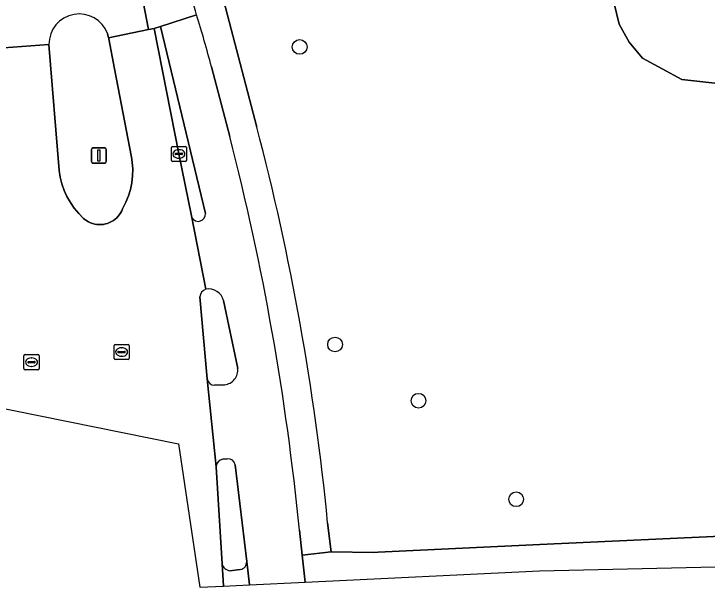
# Model space of a CAD drawing. Extents: x 162026 to 163502, y 387295 to 388169.
# Drawn here: x 162965.05 to 163011.13, y 387308.88 to 387346.99 of the extents above; entities that cross this region are included whole.
import ezdxf

# ---------------------------------------------------------------- set-up
doc = ezdxf.new("R2010")
doc.units = 0
for name, color, linetype in [('IMGEO_Berm_groen', 7, 'Continuous'), ('IMGEO_Boom', 7, 'Continuous'), ('IMGEO_Fietspad_gesloten', 7, 'Continuous'), ('IMGEO_Groenvoorziening', 7, 'Continuous'), ('IMGEO_Kolk', 7, 'Continuous'), ('IMGEO_Lichtmast', 7, 'Continuous'), ('IMGEO_Rijbaan_lokaal_gesloten', 7, 'Continuous'), ('IMGEO_Rijbaan_lokaal_open', 7, 'Continuous'), ('IMGEO_Rioolput', 7, 'Continuous'), ('IMGEO_Verkeerseiland_gesloten', 7, 'Continuous'), ('IMGEO_Verkeerseiland_groen', 7, 'Continuous'), ('IMGEO_Verkeerseiland_open', 7, 'Continuous'), ('IMGEO_Voetpad_halfverhard', 7, 'Continuous'), ('IMGEO_Voetpad_onverhard', 7, 'Continuous'), ('IMGEO_Voetpad_open', 7, 'Continuous')]:
    doc.layers.add(name, color=color, linetype=linetype)

msp = doc.modelspace()

# ---------------------------------------------------------------- linework, layer by layer
at = {"layer": 'IMGEO_Berm_groen'}
for points in [[(162979.239, 387317.397), (162978.943, 387317.378)], [(162978.494, 387316.864), (162978.887, 387310.431)], [(162980.527, 387310.587), (162979.765, 387317.011)], [(162979.416, 387309.967), (162980.103, 387310.041)]]:
    msp.add_lwpolyline(points, dxfattribs=at)
for centre, radius, start, end in [((162979.026, 387316.853), 0.532, 98.9565, 178.7665), ((162979.304, 387316.934), 0.467, 9.4764, 97.9781), ((162979.485, 387310.579), 0.616, 193.9293, 263.561), ((162979.996, 387310.562), 0.531, 281.5992, 2.7381)]:
    msp.add_arc(centre, radius, start, end, dxfattribs=at)
at = {"layer": 'IMGEO_Boom'}
for centre in [(162984.048, 387344.791), (162986.401, 387325.008), (162991.948, 387321.27), (162998.439, 387314.718)]:
    msp.add_circle(centre, 0.489, dxfattribs=at)
at = {"layer": 'IMGEO_Fietspad_gesloten'}
for points in [[(162977.201, 387346.924), (162974.8, 387346.142), (162977.78, 387333.721)], [(162979.4, 387338.83), (162978.184, 387343.47)], [(162976.85, 387333.56), (162977.809, 387328.685)], [(162978.997, 387327.934), (162979.928, 387323.419)], [(162977.906, 387322.716), (162978.494, 387316.864)], [(162979.061, 387322.334), (162978.388, 387322.297)], [(162978.943, 387317.378), (162979.239, 387317.397)], [(162979.765, 387317.011), (162980.527, 387310.587), (162980.709, 387309.033), (162984.422, 387309.21)], [(162984.422, 387309.21), (162984.219, 387310.995), (162984.03, 387312.659)]]:
    msp.add_lwpolyline(points, dxfattribs=at)
for centre, radius, start, end in [((162887.651, 387319.571), 93.635, 14.78743, 16.98502), ((162813.241, 387295.939), 171.606, 5.59131, 14.47386), ((162977.311, 387333.663), 0.472, 192.5957, 7.0475), ((162977.984, 387327.647), 1.053, 15.817, 99.5846), ((162978.969, 387323.296), 0.966, 275.4361, 7.3087), ((162978.383, 387322.777), 0.481, 187.353, 270.6465), ((162979.026, 387316.853), 0.532, 98.9565, 178.7665), ((162979.304, 387316.934), 0.467, 9.4764, 97.9781)]:
    msp.add_arc(centre, radius, start, end, dxfattribs=at)
at = {"layer": 'IMGEO_Groenvoorziening'}
for points in [[(162985.909, 387313.162), (162986.142, 387311.229), (162988.961, 387311.178), (162989.261, 387311.198), (163000, 387311.702), (163012.037, 387312.267), (163025.582, 387312.444), (163033.299, 387312.23), (163034.894, 387311.955), (163040.697, 387319.389), (163052.994, 387332.913), (163056.345, 387336.864), (163064.924, 387347.501), (163070.864, 387354.504), (163076.148, 387359.569), (163083.376, 387365.34), (163090.658, 387370.628), (163099.816, 387376.59), (163107.545, 387380.821), (163105.482, 387388.282), (163099.28, 387410.719), (163095.923, 387422.216), (163092.878, 387430.672), (163087.897, 387442.606)], [(162966.673, 387414.193), (162972.117, 387377.253), (162973.472, 387370.304), (162974.416, 387366.334), (162976.798, 387356.312), (162981.198, 387339.458)], [(162976.974, 387390.407), (162981.189, 387371.715), (162981.58, 387370.83), (162982.489, 387369.451), (162983.047, 387368.84), (162984.337, 387367.809), (162985.056, 387367.4), (162986.602, 387366.818), (162988.235, 387366.571), (162989.062, 387366.576), (162998.279, 387366.037), (162998.763, 387365.931), (162999.306, 387365.696), (163000.358, 387364.865), (163001.207, 387363.137), (163005.281, 387346.301), (163005.94, 387345.106), (163006.828, 387344.051), (163009.456, 387342.626), (163035.274, 387339.739)], [(163005.281, 387346.301), (163001.207, 387363.137), (163000.358, 387364.865), (162999.306, 387365.696), (162998.763, 387365.931), (162998.279, 387366.037), (162989.062, 387366.576), (162988.235, 387366.571), (162986.602, 387366.818), (162985.056, 387367.4), (162984.337, 387367.809), (162983.047, 387368.84), (162982.489, 387369.451), (162981.58, 387370.83), (162981.189, 387371.715), (162976.974, 387390.407)], [(163035.274, 387339.739), (163009.456, 387342.626), (163006.828, 387344.051), (163005.94, 387345.106), (163005.281, 387346.301)]]:
    msp.add_lwpolyline(points, dxfattribs=at)
msp.add_arc((162819.689, 387296.953), 167.008, 5.56952, 14.74437, dxfattribs=at)
at = {"layer": 'IMGEO_Kolk'}
for p, q in [((162975.523, 387337.249), (162975.523, 387338.101)), ((162975.598, 387338.175), (162976.45, 387338.175)), ((162976.011, 387337.955), (162976.036, 387337.955)), ((162976.524, 387338.101), (162976.524, 387337.249)), ((162975.782, 387337.669), (162975.782, 387337.681)), ((162976.22, 387337.632), (162975.822, 387337.632)), ((162975.825, 387337.718), (162976.223, 387337.718)), ((162976.266, 387337.681), (162976.266, 387337.669)), ((162976.45, 387337.175), (162975.598, 387337.175)), ((162976.034, 387337.395), (162976.009, 387337.395))]:
    msp.add_line(p, q, dxfattribs=at)
for points in [[(162975.523, 387337.249), (162975.523, 387338.101)], [(162975.598, 387338.175), (162976.45, 387338.175)], [(162976.524, 387338.101), (162976.524, 387337.249)], [(162976.45, 387337.175), (162975.598, 387337.175)]]:
    msp.add_lwpolyline(points, dxfattribs=at)
for centre, radius, start, end in [((162975.6, 387338.099), 0.0765, 91.552, 178.448), ((162975.6, 387338.099), 0.0765, 91.552, 178.448), ((162976.448, 387338.099), 0.0765, 1.552, 88.448), ((162976.448, 387338.099), 0.0765, 1.552, 88.448), ((162975.822, 387337.678), 0.0403, 85.8775, 175.7526), ((162975.819, 387337.668), 0.0366, 178.938, 274.7102), ((162976.223, 387337.675), 0.043, 264.8664, 352.4533), ((162976.227, 387337.68), 0.0386, 1.7309, 96.639), ((162975.6, 387337.251), 0.0765, 181.552, 268.448), ((162975.6, 387337.251), 0.0765, 181.552, 268.448), ((162976.448, 387337.251), 0.0765, 271.552, 358.448), ((162976.448, 387337.251), 0.0765, 271.552, 358.448)]:
    msp.add_arc(centre, radius, start, end, dxfattribs=at)
for centre, major_axis, ratio, start_param, end_param in [((162976.01, 387337.675), (-0.387, 0.002), 0.722429, 4.712389, 7.853982), ((162976.035, 387337.675), (-0.39, 0.002), 0.717154, 1.570796, 4.712389)]:
    msp.add_ellipse(centre, major_axis=major_axis, ratio=ratio, start_param=start_param, end_param=end_param, dxfattribs=at)
at = {"layer": 'IMGEO_Lichtmast'}
for p, q in [((162970.204, 387337.173), (162970.204, 387337.973)), ((162970.204, 387337.973), (162970.204, 387337.173)), ((162970.304, 387338.073), (162971.094, 387338.073)), ((162971.094, 387338.073), (162970.304, 387338.073)), ((162971.194, 387337.973), (162971.194, 387337.173)), ((162971.194, 387337.173), (162971.194, 387337.973)), ((162971.094, 387337.073), (162970.304, 387337.073)), ((162970.304, 387337.073), (162971.094, 387337.073))]:
    msp.add_line(p, q, dxfattribs=at)
msp.add_lwpolyline([(162970.624, 387337.948), (162970.774, 387337.948), (162970.774, 387337.198), (162970.624, 387337.198), (162970.624, 387337.948)], dxfattribs=at)
for centre, start, end in [((162970.304, 387337.973), 90, 180), ((162970.304, 387337.973), 90, 180), ((162971.094, 387337.973), 0, 90), ((162971.094, 387337.973), 360, 90), ((162970.304, 387337.173), 180, 270), ((162970.304, 387337.173), 180, 270), ((162971.094, 387337.173), 270, 0), ((162971.094, 387337.173), 270, 0)]:
    msp.add_arc(centre, 0.1, start, end, dxfattribs=at)
at = {"layer": 'IMGEO_Rijbaan_lokaal_gesloten'}
for points in [[(162953.041, 387437.934), (162954.207, 387429.666), (162955.012, 387425.12), (162955.623, 387420.31), (162957.511, 387407.91), (162956.124, 387407.698), (162956.419, 387405.523), (162959.613, 387383.987), (162959.701, 387383.369), (162961.051, 387383.567), (162962.204, 387375.387), (162962.857, 387369.757), (162964.382, 387344.737), (162967.383, 387344.946)], [(162962.243, 387420.731), (162961.922, 387422.862), (162960.393, 387422.636), (162962.535, 387408.685), (162966.572, 387381.602), (162967.88, 387372.906), (162968.425, 387370.612), (162969.189, 387367.062), (162970.172, 387363.184), (162971.209, 387358.979), (162972.3, 387354.282), (162973.063, 387350.805), (162974.007, 387345.944), (162974.389, 387346.022), (162974.8, 387346.142), (162977.201, 387346.924)], [(162971.277, 387345.685), (162971.35, 387345.404), (162974.007, 387345.944), (162973.063, 387350.805), (162972.3, 387354.282), (162971.209, 387358.979), (162970.172, 387363.184), (162969.189, 387367.062), (162968.425, 387370.612), (162967.88, 387372.906), (162966.572, 387381.602), (162962.535, 387408.685), (162960.393, 387422.636)]]:
    msp.add_lwpolyline(points, dxfattribs=at)
for centre, radius, start, end in [((162869.087, 387314.233), 112.948, 16.82422, 19.14115), ((162969.395, 387344.964), 2.012, 99.7295, 180.5074), ((162969.423, 387345.008), 1.974, 20.0644, 100.7462)]:
    msp.add_arc(centre, radius, start, end, dxfattribs=at)
at = {"layer": 'IMGEO_Rijbaan_lokaal_open'}
for points in [[(162977.809, 387328.685), (162976.85, 387333.56), (162976.024, 387337.675), (162974.389, 387346.022), (162974.007, 387345.944), (162971.35, 387345.404), (162971.358, 387345.374), (162971.372, 387345.321), (162971.741, 387343.339), (162972.878, 387337.456), (162972.926, 387337.118), (162972.955, 387336.666), (162972.943, 387336.213), (162972.89, 387335.764), (162972.798, 387335.321), (162972.666, 387334.887), (162972.497, 387334.468), (162972.29, 387334.065), (162972.279, 387334.035), (162972.224, 387333.902), (162972.157, 387333.774), (162972.079, 387333.653), (162971.99, 387333.54), (162971.892, 387333.434), (162971.784, 387333.339), (162971.668, 387333.253), (162971.546, 387333.177), (162971.417, 387333.113), (162971.282, 387333.061), (162971.144, 387333.021), (162971.002, 387332.993), (162970.859, 387332.979), (162970.715, 387332.977), (162970.571, 387332.988), (162970.429, 387333.012), (162970.29, 387333.048), (162970.154, 387333.097), (162970.024, 387333.157), (162969.899, 387333.229), (162969.781, 387333.312), (162969.688, 387333.394), (162969.365, 387333.716), (162969.072, 387334.066), (162968.811, 387334.44), (162968.585, 387334.836), (162968.395, 387335.251), (162968.243, 387335.681), (162968.13, 387336.123), (162968.057, 387336.573), (162967.383, 387344.946), (162964.382, 387344.737)], [(162942.812, 387328.09), (162942.515, 387325.649), (162952.161, 387324.638), (162952.012, 387323.248), (162975.997, 387318.395), (162977.417, 387308.876), (162978.977, 387308.95)], [(162978.977, 387308.95), (162978.887, 387310.431), (162978.494, 387316.864), (162977.906, 387322.716), (162977.419, 387328.166)]]:
    msp.add_lwpolyline(points, dxfattribs=at)
msp.add_arc((162977.992, 387328.141), 0.574, 108.6134, 177.5409, dxfattribs=at)
at = {"layer": 'IMGEO_Rioolput'}
for p, q in [((162971.789, 387325.007), (162972.641, 387325.007)), ((162971.714, 387324.081), (162971.714, 387324.933)), ((162971.973, 387324.501), (162971.973, 387324.513)), ((162972.016, 387324.55), (162972.414, 387324.55)), ((162972.202, 387324.787), (162972.227, 387324.787)), ((162972.457, 387324.513), (162972.457, 387324.501)), ((162972.715, 387324.933), (162972.715, 387324.081)), ((162965.726, 387323.406), (162965.726, 387324.258)), ((162965.801, 387324.332), (162966.653, 387324.332)), ((162966.214, 387324.112), (162966.239, 387324.112)), ((162966.727, 387324.258), (162966.727, 387323.406)), ((162972.411, 387324.464), (162972.013, 387324.464)), ((162972.225, 387324.227), (162972.2, 387324.227)), ((162965.985, 387323.826), (162965.985, 387323.838)), ((162966.423, 387323.789), (162966.025, 387323.789)), ((162966.028, 387323.875), (162966.426, 387323.875)), ((162966.469, 387323.838), (162966.469, 387323.826)), ((162972.641, 387324.007), (162971.789, 387324.007)), ((162966.653, 387323.332), (162965.801, 387323.332)), ((162966.237, 387323.552), (162966.212, 387323.552))]:
    msp.add_line(p, q, dxfattribs=at)
for points in [[(162971.789, 387325.007), (162972.641, 387325.007)], [(162971.714, 387324.081), (162971.714, 387324.933)], [(162972.715, 387324.933), (162972.715, 387324.081)], [(162965.726, 387323.406), (162965.726, 387324.258)], [(162965.801, 387324.332), (162966.653, 387324.332)], [(162966.727, 387324.258), (162966.727, 387323.406)], [(162972.641, 387324.007), (162971.789, 387324.007)], [(162966.653, 387323.332), (162965.801, 387323.332)]]:
    msp.add_lwpolyline(points, dxfattribs=at)
for centre, radius, start, end in [((162971.791, 387324.931), 0.0765, 91.552, 178.448), ((162971.791, 387324.931), 0.0765, 91.552, 178.448), ((162972.639, 387324.931), 0.0765, 1.552, 88.448), ((162972.639, 387324.931), 0.0765, 1.552, 88.448), ((162972.013, 387324.51), 0.0403, 85.8775, 175.7526), ((162972.418, 387324.512), 0.0386, 1.7309, 96.639), ((162965.803, 387324.256), 0.0765, 91.552, 178.448), ((162965.803, 387324.256), 0.0765, 91.552, 178.448), ((162966.651, 387324.256), 0.0765, 1.552, 88.448), ((162966.651, 387324.256), 0.0765, 1.552, 88.448), ((162971.791, 387324.083), 0.0765, 181.552, 268.448), ((162971.791, 387324.083), 0.0765, 181.552, 268.448), ((162972.01, 387324.5), 0.0366, 178.938, 274.7102), ((162972.414, 387324.507), 0.043, 264.8664, 352.4533), ((162972.639, 387324.083), 0.0765, 271.552, 358.448), ((162972.639, 387324.083), 0.0765, 271.552, 358.448), ((162966.025, 387323.835), 0.0403, 85.8775, 175.7526), ((162966.022, 387323.825), 0.0366, 178.938, 274.7102), ((162966.426, 387323.832), 0.043, 264.8664, 352.4533), ((162966.43, 387323.837), 0.0386, 1.7309, 96.639), ((162965.803, 387323.408), 0.0765, 181.552, 268.448), ((162965.803, 387323.408), 0.0765, 181.552, 268.448), ((162966.651, 387323.408), 0.0765, 271.552, 358.448), ((162966.651, 387323.408), 0.0765, 271.552, 358.448)]:
    msp.add_arc(centre, radius, start, end, dxfattribs=at)
for centre, major_axis, ratio, start_param, end_param in [((162972.201, 387324.507), (-0.387, 0.002), 0.722429, 4.712389, 7.853982), ((162972.226, 387324.507), (-0.39, 0.002), 0.717154, 1.570796, 4.712389), ((162966.213, 387323.832), (-0.387, 0.002), 0.722429, 4.712389, 7.853982), ((162966.238, 387323.832), (-0.39, 0.002), 0.717154, 1.570796, 4.712389)]:
    msp.add_ellipse(centre, major_axis=major_axis, ratio=ratio, start_param=start_param, end_param=end_param, dxfattribs=at)
at = {"layer": 'IMGEO_Verkeerseiland_gesloten'}
for points in [[(162974.8, 387346.142), (162974.389, 387346.022), (162976.024, 387337.675), (162976.85, 387333.56)], [(162977.78, 387333.721), (162974.8, 387346.142)]]:
    msp.add_lwpolyline(points, dxfattribs=at)
msp.add_arc((162977.311, 387333.663), 0.472, 192.5957, 7.0475, dxfattribs=at)
at = {"layer": 'IMGEO_Verkeerseiland_groen'}
for points in [[(162977.419, 387328.166), (162977.906, 387322.716)], [(162979.928, 387323.419), (162978.997, 387327.934)], [(162978.388, 387322.297), (162979.061, 387322.334)]]:
    msp.add_lwpolyline(points, dxfattribs=at)
for centre, radius, start, end in [((162977.992, 387328.141), 0.574, 108.6134, 177.5409), ((162977.984, 387327.647), 1.053, 15.817, 99.5846), ((162978.969, 387323.296), 0.966, 275.4361, 7.3087), ((162978.383, 387322.777), 0.481, 187.353, 270.6465)]:
    msp.add_arc(centre, radius, start, end, dxfattribs=at)
at = {"layer": 'IMGEO_Verkeerseiland_open'}
for points in [[(162971.741, 387343.339), (162971.372, 387345.321), (162971.358, 387345.374), (162971.35, 387345.404), (162971.277, 387345.685)], [(162967.383, 387344.946), (162968.057, 387336.573), (162968.13, 387336.123), (162968.243, 387335.681), (162968.395, 387335.251), (162968.585, 387334.836), (162968.811, 387334.44), (162969.072, 387334.066), (162969.365, 387333.716), (162969.688, 387333.394), (162969.781, 387333.312), (162969.899, 387333.229), (162970.024, 387333.157), (162970.154, 387333.097), (162970.29, 387333.048), (162970.429, 387333.012), (162970.571, 387332.988), (162970.715, 387332.977), (162970.859, 387332.979), (162971.002, 387332.993), (162971.144, 387333.021), (162971.282, 387333.061), (162971.417, 387333.113), (162971.546, 387333.177), (162971.668, 387333.253), (162971.784, 387333.339), (162971.892, 387333.434), (162971.99, 387333.54), (162972.079, 387333.653), (162972.157, 387333.774), (162972.224, 387333.902), (162972.279, 387334.035), (162972.29, 387334.065), (162972.497, 387334.468), (162972.666, 387334.887), (162972.798, 387335.321), (162972.89, 387335.764), (162972.943, 387336.213), (162972.955, 387336.666), (162972.926, 387337.118), (162972.878, 387337.456), (162971.741, 387343.339)]]:
    msp.add_lwpolyline(points, dxfattribs=at)
for centre, radius, start, end in [((162969.395, 387344.964), 2.012, 99.7295, 180.5074), ((162969.423, 387345.008), 1.974, 20.0644, 100.7462)]:
    msp.add_arc(centre, radius, start, end, dxfattribs=at)
at = {"layer": 'IMGEO_Voetpad_halfverhard'}
for points in [[(162981.198, 387339.458), (162976.798, 387356.312), (162974.416, 387366.334), (162973.472, 387370.304), (162972.117, 387377.253), (162966.673, 387414.193)], [(162978.184, 387343.47), (162979.4, 387338.83)], [(162984.03, 387312.659), (162984.219, 387310.995), (162986.142, 387311.229), (162985.909, 387313.162)]]:
    msp.add_lwpolyline(points, dxfattribs=at)
for centre, radius, start, end in [((162869.087, 387314.233), 112.948, 16.82422, 19.14115), ((162887.651, 387319.571), 93.635, 14.78743, 16.98502), ((162819.689, 387296.953), 167.008, 5.56952, 14.74437), ((162813.241, 387295.939), 171.606, 5.59131, 14.47386)]:
    msp.add_arc(centre, radius, start, end, dxfattribs=at)
at = {"layer": 'IMGEO_Voetpad_onverhard'}
msp.add_lwpolyline([(163033.371, 387309.926), (163034.894, 387311.955), (163033.299, 387312.23), (163025.582, 387312.444), (163012.037, 387312.267), (163000, 387311.702), (162989.261, 387311.198), (162988.961, 387311.178), (162986.142, 387311.229), (162984.219, 387310.995), (162984.422, 387309.21), (162999.998, 387309.952), (163029.231, 387310.617)], close=True, dxfattribs=at)
at = {"layer": 'IMGEO_Voetpad_open'}
for points in [[(162978.887, 387310.431), (162978.977, 387308.95), (162980.709, 387309.033)], [(162980.709, 387309.033), (162980.527, 387310.587)], [(162980.103, 387310.041), (162979.416, 387309.967)]]:
    msp.add_lwpolyline(points, dxfattribs=at)
for centre, radius, start, end in [((162979.485, 387310.579), 0.616, 193.9293, 263.561), ((162979.996, 387310.562), 0.531, 281.5992, 2.7381)]:
    msp.add_arc(centre, radius, start, end, dxfattribs=at)

doc.saveas('drawing.dxf')
